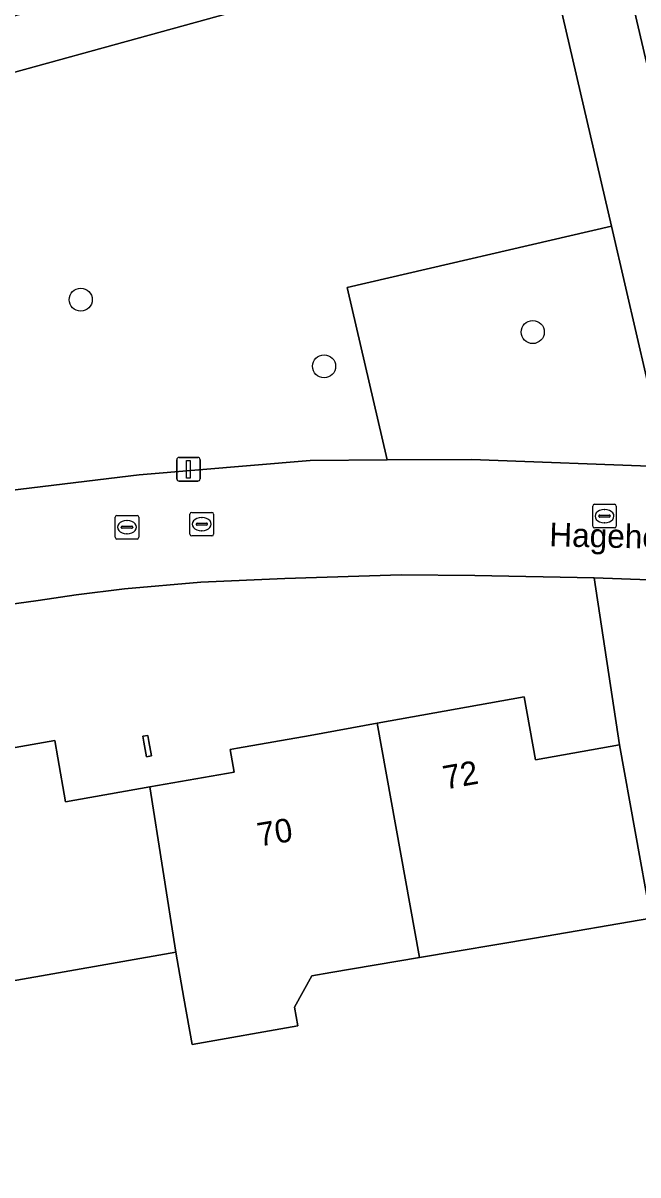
# Model space of a CAD drawing. Extents: x 162879 to 165540, y 384011 to 385181.
# Drawn here: x 164487.84 to 164513.89, y 384532.27 to 384581.08 of the extents above; entities that cross this region are included whole.
import ezdxf

# ---------------------------------------------------------------- set-up
doc = ezdxf.new("R2010")
doc.units = 0
for name, color, linetype in [('IMGEO_Boom', 7, 'Continuous'), ('IMGEO_Erf', 7, 'Continuous'), ('IMGEO_Groenvoorziening', 7, 'Continuous'), ('IMGEO_Kolk', 7, 'Continuous'), ('IMGEO_Lichtmast', 7, 'Continuous'), ('IMGEO_Openbare_ruimte_label', 7, 'Continuous'), ('IMGEO_Pand', 7, 'Continuous'), ('IMGEO_Pand_nummerreeks', 7, 'Continuous'), ('IMGEO_Rijbaan_lokaal_open', 7, 'Continuous'), ('IMGEO_Rioolput', 7, 'Continuous'), ('IMGEO_Voetpad_open', 7, 'Continuous')]:
    doc.layers.add(name, color=color, linetype=linetype)

msp = doc.modelspace()

# ---------------------------------------------------------------- linework, layer by layer
at = {"layer": 'IMGEO_Boom'}
for centre in [(164490.286, 384569.362), (164509.437, 384567.991), (164500.597, 384566.538)]:
    msp.add_circle(centre, 0.489, dxfattribs=at)
at = {"layer": 'IMGEO_Erf'}
for points in [[(164538.653, 384568.62), (164533.048, 384589.387), (164533.048, 384591.655), (164512.719, 384586.002), (164518.288, 384562.154), (164529.085, 384561.743)], [(164482.935, 384549.577), (164489.183, 384550.676), (164489.312, 384549.943), (164489.639, 384548.085), (164493.213, 384548.713), (164496.787, 384549.342), (164496.618, 384550.3), (164496.927, 384550.354), (164500, 384550.896), (164502.851, 384551.411), (164509.079, 384552.536), (164509.558, 384549.867), (164513.111, 384550.505), (164512.035, 384557.575), (164506.979, 384557.668), (164503.859, 384557.698), (164498.939, 384557.548), (164495.379, 384557.388), (164492.139, 384557.108), (164490.099, 384556.858), (164488.489, 384556.618), (164486.229, 384556.298)], [(164514.432, 384543.149), (164509.503, 384542.312), (164504.632, 384541.485), (164500.885, 384540.848), (164500.075, 384540.71), (164499.346, 384539.389), (164499.487, 384538.588), (164495.002, 384537.8), (164494.658, 384539.758), (164494.314, 384541.716), (164484.602, 384540.008), (164485.087, 384537.249), (164479.189, 384536.212), (164474.313, 384535.355), (164472.587, 384545.173)]]:
    msp.add_lwpolyline(points, dxfattribs=at)
msp.add_lwpolyline([(164492.964, 384550.612), (164492.919, 384550.864), (164493.129, 384550.901), (164493.176, 384550.635), (164493.284, 384550.033), (164493.074, 384549.995)], close=True, dxfattribs=at)
at = {"layer": 'IMGEO_Groenvoorziening'}
for points in [[(164518.288, 384562.154), (164512.719, 384586.002), (164509.817, 384585.193), (164512.769, 384572.475), (164513.379, 384569.846), (164515.136, 384562.274)], [(164485.405, 384561.051), (164492.765, 384561.936), (164500, 384562.547), (164503.262, 384562.57), (164501.567, 384569.876), (164512.769, 384572.475), (164509.817, 384585.193), (164500, 384582.465), (164480.089, 384576.973), (164479.79, 384576.788), (164480.348, 384574.14), (164480.385, 384574.017), (164481.481, 384568.76), (164481.494, 384568.648), (164481.524, 384568.535), (164481.572, 384568.424), (164481.638, 384568.32), (164481.721, 384568.226), (164481.817, 384568.146), (164481.922, 384568.084), (164482.033, 384568.04), (164482.145, 384568.013), (164484.66, 384567.383)], [(164515.136, 384562.274), (164513.379, 384569.846), (164512.769, 384572.475), (164501.567, 384569.876), (164503.262, 384562.57), (164506.846, 384562.589)]]:
    msp.add_lwpolyline(points, close=True, dxfattribs=at)
at = {"layer": 'IMGEO_Kolk'}
for p, q in [((164494.913, 384559.424), (164494.913, 384560.276)), ((164494.988, 384560.35), (164495.84, 384560.35)), ((164495.914, 384560.276), (164495.914, 384559.424)), ((164511.975, 384559.766), (164511.975, 384560.618)), ((164512.05, 384560.692), (164512.902, 384560.692)), ((164512.463, 384560.472), (164512.488, 384560.472)), ((164512.976, 384560.618), (164512.976, 384559.766)), ((164495.172, 384559.844), (164495.172, 384559.856)), ((164495.61, 384559.807), (164495.212, 384559.807)), ((164495.215, 384559.893), (164495.613, 384559.893)), ((164495.401, 384560.13), (164495.426, 384560.13)), ((164495.656, 384559.856), (164495.656, 384559.844)), ((164512.234, 384560.186), (164512.234, 384560.198)), ((164512.672, 384560.149), (164512.274, 384560.149)), ((164512.277, 384560.235), (164512.675, 384560.235)), ((164512.486, 384559.912), (164512.461, 384559.912)), ((164512.718, 384560.198), (164512.718, 384560.186)), ((164495.84, 384559.35), (164494.988, 384559.35)), ((164495.424, 384559.57), (164495.399, 384559.57)), ((164512.902, 384559.692), (164512.05, 384559.692))]:
    msp.add_line(p, q, dxfattribs=at)
for points in [[(164494.913, 384559.424), (164494.913, 384560.276)], [(164494.988, 384560.35), (164495.84, 384560.35)], [(164495.914, 384560.276), (164495.914, 384559.424)], [(164511.975, 384559.766), (164511.975, 384560.618)], [(164512.05, 384560.692), (164512.902, 384560.692)], [(164512.976, 384560.618), (164512.976, 384559.766)], [(164495.84, 384559.35), (164494.988, 384559.35)], [(164512.902, 384559.692), (164512.05, 384559.692)]]:
    msp.add_lwpolyline(points, dxfattribs=at)
for centre, radius, start, end in [((164494.99, 384560.274), 0.0765, 91.552, 178.448), ((164494.99, 384560.274), 0.0765, 91.552, 178.448), ((164495.838, 384560.274), 0.0765, 1.552, 88.448), ((164495.838, 384560.274), 0.0765, 1.552, 88.448), ((164512.052, 384560.616), 0.0765, 91.552, 178.448), ((164512.052, 384560.616), 0.0765, 91.552, 178.448), ((164512.9, 384560.616), 0.0765, 1.552, 88.448), ((164512.9, 384560.616), 0.0765, 1.552, 88.448), ((164495.212, 384559.853), 0.0403, 85.8775, 175.7526), ((164495.209, 384559.843), 0.0366, 178.938, 274.7102), ((164495.613, 384559.85), 0.043, 264.8664, 352.4533), ((164495.617, 384559.855), 0.0386, 1.7309, 96.639), ((164512.052, 384559.768), 0.0765, 181.552, 268.448), ((164512.052, 384559.768), 0.0765, 181.552, 268.448), ((164512.274, 384560.195), 0.0403, 85.8775, 175.7526), ((164512.271, 384560.185), 0.0366, 178.938, 274.7102), ((164512.675, 384560.192), 0.043, 264.8664, 352.4533), ((164512.679, 384560.197), 0.0386, 1.7309, 96.639), ((164512.9, 384559.768), 0.0765, 271.552, 358.448), ((164512.9, 384559.768), 0.0765, 271.552, 358.448), ((164494.99, 384559.426), 0.0765, 181.552, 268.448), ((164494.99, 384559.426), 0.0765, 181.552, 268.448), ((164495.838, 384559.426), 0.0765, 271.552, 358.448), ((164495.838, 384559.426), 0.0765, 271.552, 358.448)]:
    msp.add_arc(centre, radius, start, end, dxfattribs=at)
for centre, major_axis, ratio, start_param, end_param in [((164512.462, 384560.192), (-0.387, 0.002), 0.722429, 4.712389, 7.853982), ((164512.487, 384560.192), (-0.39, 0.002), 0.717154, 1.570796, 4.712389), ((164495.4, 384559.85), (-0.387, 0.002), 0.722429, 4.712389, 7.853982), ((164495.425, 384559.85), (-0.39, 0.002), 0.717154, 1.570796, 4.712389)]:
    msp.add_ellipse(centre, major_axis=major_axis, ratio=ratio, start_param=start_param, end_param=end_param, dxfattribs=at)
at = {"layer": 'IMGEO_Lichtmast'}
for p, q in [((164494.352, 384561.776), (164494.352, 384562.576)), ((164494.352, 384562.576), (164494.352, 384561.776)), ((164494.452, 384562.676), (164495.242, 384562.676)), ((164495.242, 384562.676), (164494.452, 384562.676)), ((164495.342, 384562.576), (164495.342, 384561.776)), ((164495.342, 384561.776), (164495.342, 384562.576)), ((164495.242, 384561.676), (164494.452, 384561.676)), ((164494.452, 384561.676), (164495.242, 384561.676))]:
    msp.add_line(p, q, dxfattribs=at)
msp.add_lwpolyline([(164494.772, 384562.551), (164494.922, 384562.551), (164494.922, 384561.801), (164494.772, 384561.801), (164494.772, 384562.551)], dxfattribs=at)
for centre, start, end in [((164494.452, 384562.576), 90, 180), ((164494.452, 384562.576), 90, 180), ((164495.242, 384562.576), 0, 90), ((164495.242, 384562.576), 360, 90), ((164494.452, 384561.776), 180, 270), ((164494.452, 384561.776), 180, 270), ((164495.242, 384561.776), 270, 0), ((164495.242, 384561.776), 270, 0)]:
    msp.add_arc(centre, 0.1, start, end, dxfattribs=at)
at = {"layer": 'IMGEO_Pand'}
for points in [[(164504.632, 384541.485), (164509.503, 384542.312), (164514.432, 384543.149), (164513.111, 384550.505), (164509.558, 384549.867), (164509.079, 384552.536), (164502.851, 384551.411)], [(164502.851, 384551.411), (164500, 384550.896), (164496.927, 384550.354), (164496.618, 384550.3), (164496.787, 384549.342), (164493.213, 384548.713), (164494.314, 384541.716), (164494.658, 384539.758), (164495.002, 384537.8), (164499.487, 384538.588), (164499.346, 384539.389), (164500.075, 384540.71), (164500.885, 384540.848), (164504.632, 384541.485)], [(164493.213, 384548.713), (164489.639, 384548.085), (164489.312, 384549.943), (164489.183, 384550.676), (164482.935, 384549.577), (164484.602, 384540.008), (164494.314, 384541.716)], [(164493.176, 384550.635), (164493.129, 384550.901), (164492.919, 384550.864), (164492.964, 384550.612), (164493.074, 384549.995), (164493.284, 384550.033)]]:
    msp.add_lwpolyline(points, close=True, dxfattribs=at)
at = {"layer": 'IMGEO_Rijbaan_lokaal_open'}
for points in [[(164515.136, 384562.274), (164506.846, 384562.589), (164503.262, 384562.57), (164500, 384562.547), (164492.765, 384561.936), (164485.405, 384561.051), (164476.752, 384559.234), (164474.365, 384558.899), (164473.23, 384563.677), (164460.421, 384561.296), (164459.985, 384561.322), (164460.388, 384559.13), (164462.936, 384545.258), (164469.81, 384546.582), (164469.651, 384547.52)], [(164474.195, 384553.952), (164477.734, 384554.771), (164486.229, 384556.298), (164488.489, 384556.618), (164490.099, 384556.858), (164492.139, 384557.108), (164495.379, 384557.388), (164498.939, 384557.548), (164503.859, 384557.698), (164506.979, 384557.668), (164512.035, 384557.575), (164517.443, 384557.373), (164526.668, 384557.075)]]:
    msp.add_lwpolyline(points, dxfattribs=at)
at = {"layer": 'IMGEO_Rioolput'}
for p, q in [((164491.745, 384559.294), (164491.745, 384560.146)), ((164491.82, 384560.22), (164492.672, 384560.22)), ((164492.047, 384559.763), (164492.445, 384559.763)), ((164492.233, 384560), (164492.258, 384560)), ((164492.746, 384560.146), (164492.746, 384559.294)), ((164492.004, 384559.714), (164492.004, 384559.726)), ((164492.442, 384559.677), (164492.044, 384559.677)), ((164492.256, 384559.44), (164492.231, 384559.44)), ((164492.488, 384559.726), (164492.488, 384559.714)), ((164492.672, 384559.22), (164491.82, 384559.22))]:
    msp.add_line(p, q, dxfattribs=at)
for points in [[(164491.745, 384559.294), (164491.745, 384560.146)], [(164491.82, 384560.22), (164492.672, 384560.22)], [(164492.746, 384560.146), (164492.746, 384559.294)], [(164492.672, 384559.22), (164491.82, 384559.22)]]:
    msp.add_lwpolyline(points, dxfattribs=at)
for centre, radius, start, end in [((164491.822, 384560.144), 0.0765, 91.552, 178.448), ((164491.822, 384560.144), 0.0765, 91.552, 178.448), ((164492.044, 384559.723), 0.0403, 85.8775, 175.7526), ((164492.449, 384559.725), 0.0386, 1.7309, 96.639), ((164492.67, 384560.144), 0.0765, 1.552, 88.448), ((164492.67, 384560.144), 0.0765, 1.552, 88.448), ((164491.822, 384559.296), 0.0765, 181.552, 268.448), ((164491.822, 384559.296), 0.0765, 181.552, 268.448), ((164492.041, 384559.713), 0.0366, 178.938, 274.7102), ((164492.445, 384559.72), 0.043, 264.8664, 352.4533), ((164492.67, 384559.296), 0.0765, 271.552, 358.448), ((164492.67, 384559.296), 0.0765, 271.552, 358.448)]:
    msp.add_arc(centre, radius, start, end, dxfattribs=at)
for centre, major_axis, ratio, start_param, end_param in [((164492.232, 384559.72), (-0.387, 0.002), 0.722429, 4.712389, 7.853982), ((164492.257, 384559.72), (-0.39, 0.002), 0.717154, 1.570796, 4.712389)]:
    msp.add_ellipse(centre, major_axis=major_axis, ratio=ratio, start_param=start_param, end_param=end_param, dxfattribs=at)
at = {"layer": 'IMGEO_Voetpad_open'}
for points in [[(164553.911, 384599.651), (164532.998, 384593.852), (164530.661, 384593.178), (164515.094, 384588.872), (164513.832, 384588.534), (164500, 384584.807), (164476.465, 384578.374), (164440.444, 384568.245), (164439.984, 384568.681), (164438.4, 384567.292), (164439.564, 384566.013), (164442.019, 384566.594), (164475.846, 384575.845), (164480.089, 384576.973), (164500, 384582.465), (164509.817, 384585.193)], [(164516.072, 384556.868), (164516.722, 384557.226), (164517.443, 384557.373), (164512.035, 384557.575), (164513.111, 384550.505), (164514.432, 384543.149), (164516.824, 384528.731), (164516.529, 384528.681), (164516.783, 384527.199), (164521.064, 384527.972), (164521.598, 384525.016), (164522.132, 384522.059), (164522.665, 384519.103), (164523.199, 384516.147), (164523.733, 384513.19), (164524.266, 384510.234), (164524.661, 384508.046), (164527.593, 384508.541), (164527.119, 384511.221), (164525.573, 384519.783), (164524.222, 384527.93), (164524.123, 384528.526), (164523.785, 384530.562)]]:
    msp.add_lwpolyline(points, dxfattribs=at)

# ---------------------------------------------------------------- texts
at = {"layer": 'IMGEO_Openbare_ruimte_label'}
msp.add_text('Hageheldlaan', height=1, rotation=358.5679, dxfattribs=at).set_placement((164510.129, 384558.917))
at = {"layer": 'IMGEO_Pand_nummerreeks'}
for s, rotation, p in [('72', 10.1729, (164505.727, 384548.602)), ('70', 9.4022, (164497.852, 384546.186))]:
    msp.add_text(s, height=1, rotation=rotation, dxfattribs=at).set_placement(p)

doc.saveas('drawing.dxf')
